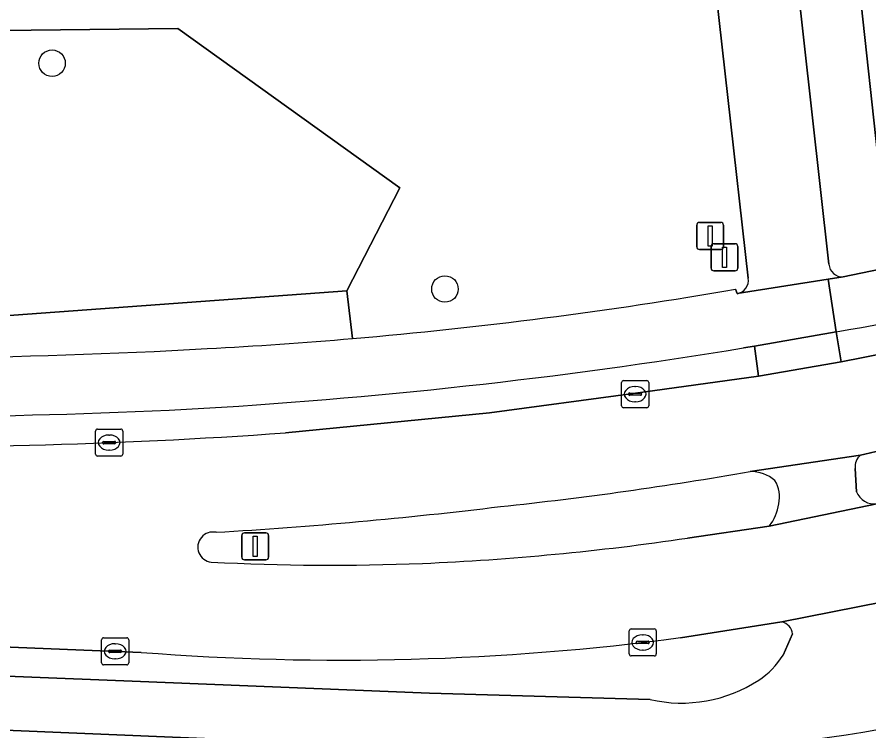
# Model space of a CAD drawing. Extents: x 159817 to 160765, y 380688 to 381638.
# Drawn here: x 160143.96 to 160175.41, y 380831.46 to 380857.84 of the extents above; entities that cross this region are included whole.
import ezdxf

# ---------------------------------------------------------------- set-up
doc = ezdxf.new("R2010")
doc.units = 0
for name, color, linetype in [('IMGEO_Berm_groen', 7, 'Continuous'), ('IMGEO_Berm_open', 7, 'Continuous'), ('IMGEO_Boom', 7, 'Continuous'), ('IMGEO_Fietspad_gesloten', 7, 'Continuous'), ('IMGEO_Fietspad_open', 7, 'Continuous'), ('IMGEO_Groenvoorziening', 7, 'Continuous'), ('IMGEO_Kolk', 7, 'Continuous'), ('IMGEO_Lichtmast', 7, 'Continuous'), ('IMGEO_Rijbaan_lokaal_gesloten', 7, 'Continuous'), ('IMGEO_Verkeersbordpaal', 7, 'Continuous'), ('IMGEO_Verkeerseiland_gesloten', 7, 'Continuous'), ('IMGEO_Voetpad_open', 7, 'Continuous')]:
    doc.layers.add(name, color=color, linetype=linetype)

msp = doc.modelspace()

# ---------------------------------------------------------------- linework, layer by layer
at = {"layer": 'IMGEO_Berm_groen'}
for points in [[(160170.952, 380848.196), (160169.444, 380861.549), (160005.773, 380868.257), (159996.586, 380868.629), (159996.603, 380869.516), (159993.946, 380869.644), (159993.895, 380868.739), (159985.923, 380869.026)], [(160070.071, 380848.524), (160134.742, 380846.157), (160156.14, 380847.719), (160158.085, 380851.531), (160149.892, 380857.411), (160141.219, 380857.313), (160134.865, 380851.138), (160080.604, 380853.22)], [(160141.219, 380857.313), (160149.892, 380857.411), (160158.085, 380851.531), (160156.14, 380847.719), (160156.349, 380845.961)], [(160156.349, 380845.961), (160156.14, 380847.719), (160134.742, 380846.157), (160070.071, 380848.524), (160012.104, 380851.759), (160003.518, 380852.966), (160002.757, 380853.325), (160000, 380854.623), (159994.3, 380857.307)], [(160170.484, 380847.784), (160170.538, 380847.618)]]:
    msp.add_lwpolyline(points, dxfattribs=at)
for centre, radius, start, end in [((160170.449, 380848.119), 0.509, 280.05, 8.7247), ((160142.026, 381012.73), 167.383, 274.9089, 279.78891), ((160142.265, 381009.321), 163.966, 273.04802, 274.92738), ((160139, 381057.53), 212.282, 267.59146, 273.23624)]:
    msp.add_arc(centre, radius, start, end, dxfattribs=at)
at = {"layer": 'IMGEO_Berm_open'}
for points in [[(160174.2, 380846.213), (160174.38, 380845.103), (160176.938, 380845.603), (160182.103, 380846.612)], [(160153.868, 380842.478), (160161.396, 380843.217), (160166.703, 380843.925), (160171.332, 380844.575), (160171.18, 380845.68), (160170.774, 380845.611)], [(160148.549, 380834.366), (160131.344, 380835.06), (160101.272, 380836.242), (160059.921, 380837.918), (160024.863, 380839.289), (160013.174, 380839.819), (159983.877, 380840.951)], [(159998.89, 380839.296), (160013.044, 380838.712), (160036.967, 380837.769), (160075.667, 380836.227), (160108.085, 380834.901), (160148.206, 380833.304), (160159.182, 380832.864), (160167.329, 380832.624)], [(160172.193, 380835.498), (160168.449, 380834.909)], [(160172.236, 380834.257), (160172.588, 380835.048)]]:
    msp.add_lwpolyline(points, dxfattribs=at)
for centre, radius, start, end in [((160143.865, 381024.077), 180.433, 279.67863, 289.22501), ((160139.015, 381039.369), 196.343, 273.26955, 279.30867), ((160139.195, 381065.653), 222.581, 267.6332, 272.83741), ((160139.953, 381033.537), 191.565, 268.50655, 274.16564), ((160172.055, 380834.978), 0.538, 7.4403, 75.1116), ((160155.921, 380929.117), 95.037, 265.55112, 277.5749), ((160169.653, 380835.884), 3.053, 303.4609, 327.7983), ((160168.49, 380837.714), 5.221, 257.1493, 303.0298)]:
    msp.add_arc(centre, radius, start, end, dxfattribs=at)
at = {"layer": 'IMGEO_Boom'}
for centre in [(160145.253, 380856.132), (160159.757, 380847.79)]:
    msp.add_circle(centre, 0.489, dxfattribs=at)
at = {"layer": 'IMGEO_Fietspad_gesloten'}
for points in [[(160177.064, 380848.956), (160177.085, 380848.785), (160176.18, 380848.599), (160174.453, 380848.238), (160173.895, 380848.15), (160174.2, 380846.213)], [(160170.774, 380845.611), (160171.18, 380845.68), (160174.2, 380846.213), (160173.895, 380848.15), (160170.538, 380847.618), (160170.484, 380847.784)], [(160175.094, 380841.65), (160171.026, 380841.048)], [(160174.951, 380840.301), (160174.899, 380841.165)], [(160171.724, 380839.033), (160175.697, 380839.853)], [(160167.329, 380832.624), (160159.182, 380832.864), (160148.206, 380833.304), (160108.085, 380834.901), (160075.667, 380836.227), (160036.967, 380837.769), (160013.044, 380838.712), (159998.89, 380839.296)], [(159986.803, 380836.025), (159999.529, 380837.135), (160003.267, 380837.131), (160012.949, 380836.768), (160031.816, 380835.953), (160069.996, 380834.506), (160100.74, 380833.252), (160127.614, 380832.16), (160158.243, 380830.882), (160165.881, 380830.585)], [(160175.936, 380836.231), (160172.193, 380835.498)], [(160172.588, 380835.048), (160172.236, 380834.257)]]:
    msp.add_lwpolyline(points, dxfattribs=at)
for centre, radius, start, end in [((160143.865, 381024.077), 180.433, 279.67863, 289.22501), ((160142.026, 381012.73), 167.383, 274.9089, 279.78891), ((160142.265, 381009.321), 163.966, 273.04802, 274.92738), ((160139, 381057.53), 212.282, 267.59146, 273.23624), ((160139.015, 381039.369), 196.343, 273.26955, 279.30867), ((160139.195, 381065.653), 222.581, 267.6332, 272.83741), ((160175.444, 380841.227), 0.549, 129.6704, 186.5233), ((160171.037, 380839.657), 1.391, 49.7706, 90.4354), ((160170.92, 380840.108), 1.184, 347.6009, 31.0443), ((160175.603, 380840.542), 0.695, 200.2706, 277.7567), ((160170.44, 380840.072), 1.652, 321.0399, 352.4282), ((160172.055, 380834.978), 0.538, 7.4403, 75.1116), ((160169.653, 380835.884), 3.053, 303.4609, 327.7983), ((160164.885, 380894.022), 63.445, 270.89975, 288.91169), ((160168.49, 380837.714), 5.221, 257.1493, 303.0298)]:
    msp.add_arc(centre, radius, start, end, dxfattribs=at)
at = {"layer": 'IMGEO_Fietspad_open'}
for points in [[(160173.926, 380848.703), (160171.745, 380868.246)], [(160168.811, 380864.208), (160169.293, 380862.879), (160169.444, 380861.549), (160170.952, 380848.196)], [(160170.538, 380847.618), (160173.895, 380848.15), (160174.453, 380848.238)]]:
    msp.add_lwpolyline(points, dxfattribs=at)
msp.add_lwpolyline([(160171.18, 380845.68), (160171.332, 380844.575), (160174.38, 380845.103), (160174.2, 380846.213)], close=True, dxfattribs=at)
for centre, radius, start, end in [((160174.436, 380848.75), 0.512, 185.2565, 271.8962), ((160170.449, 380848.119), 0.509, 280.05, 8.7247)]:
    msp.add_arc(centre, radius, start, end, dxfattribs=at)
at = {"layer": 'IMGEO_Groenvoorziening'}
msp.add_lwpolyline([(160201.021, 380860.178), (160189.446, 380861.371), (160177.651, 380862.545), (160174.663, 380862.523), (160176.18, 380848.599), (160177.085, 380848.785), (160177.064, 380848.956)], dxfattribs=at)
at = {"layer": 'IMGEO_Kolk'}
for p, q in [((160166.276, 380843.479), (160166.276, 380844.331)), ((160166.351, 380844.405), (160167.203, 380844.405)), ((160166.764, 380844.185), (160166.789, 380844.185)), ((160167.277, 380844.331), (160167.277, 380843.479)), ((160166.535, 380843.899), (160166.535, 380843.911)), ((160166.973, 380843.862), (160166.575, 380843.862)), ((160166.578, 380843.948), (160166.976, 380843.948)), ((160167.019, 380843.911), (160167.019, 380843.899)), ((160166.787, 380843.625), (160166.762, 380843.625)), ((160167.203, 380843.405), (160166.351, 380843.405)), ((160146.936, 380842.616), (160147.788, 380842.616)), ((160146.861, 380841.69), (160146.861, 380842.542)), ((160147.349, 380842.396), (160147.374, 380842.396)), ((160147.862, 380842.542), (160147.862, 380841.69)), ((160147.12, 380842.11), (160147.12, 380842.122)), ((160147.558, 380842.073), (160147.16, 380842.073)), ((160147.163, 380842.159), (160147.561, 380842.159)), ((160147.604, 380842.122), (160147.604, 380842.11)), ((160147.372, 380841.836), (160147.347, 380841.836)), ((160147.788, 380841.616), (160146.936, 380841.616)), ((160166.557, 380834.307), (160166.557, 380835.159)), ((160166.632, 380835.233), (160167.484, 380835.233)), ((160167.558, 380835.159), (160167.558, 380834.307)), ((160147.083, 380833.979), (160147.083, 380834.831)), ((160147.158, 380834.905), (160148.01, 380834.905)), ((160148.084, 380834.831), (160148.084, 380833.979)), ((160166.816, 380834.727), (160166.816, 380834.739)), ((160166.859, 380834.776), (160167.257, 380834.776)), ((160167.045, 380835.013), (160167.07, 380835.013)), ((160167.3, 380834.739), (160167.3, 380834.727)), ((160147.385, 380834.448), (160147.783, 380834.448)), ((160147.571, 380834.685), (160147.596, 380834.685)), ((160167.254, 380834.69), (160166.856, 380834.69)), ((160167.068, 380834.453), (160167.043, 380834.453)), ((160147.342, 380834.399), (160147.342, 380834.411)), ((160147.78, 380834.362), (160147.382, 380834.362)), ((160147.594, 380834.125), (160147.569, 380834.125)), ((160147.826, 380834.411), (160147.826, 380834.399)), ((160167.484, 380834.233), (160166.632, 380834.233)), ((160148.01, 380833.905), (160147.158, 380833.905))]:
    msp.add_line(p, q, dxfattribs=at)
for points in [[(160166.276, 380843.479), (160166.276, 380844.331)], [(160166.351, 380844.405), (160167.203, 380844.405)], [(160167.277, 380844.331), (160167.277, 380843.479)], [(160167.203, 380843.405), (160166.351, 380843.405)], [(160146.936, 380842.616), (160147.788, 380842.616)], [(160146.861, 380841.69), (160146.861, 380842.542)], [(160147.862, 380842.542), (160147.862, 380841.69)], [(160147.788, 380841.616), (160146.936, 380841.616)], [(160166.557, 380834.307), (160166.557, 380835.159)], [(160166.632, 380835.233), (160167.484, 380835.233)], [(160167.558, 380835.159), (160167.558, 380834.307)], [(160147.083, 380833.979), (160147.083, 380834.831)], [(160147.158, 380834.905), (160148.01, 380834.905)], [(160148.084, 380834.831), (160148.084, 380833.979)], [(160167.484, 380834.233), (160166.632, 380834.233)], [(160148.01, 380833.905), (160147.158, 380833.905)]]:
    msp.add_lwpolyline(points, dxfattribs=at)
for centre, radius, start, end in [((160166.353, 380844.329), 0.0765, 91.552, 178.448), ((160166.353, 380844.329), 0.0765, 91.552, 178.448), ((160167.201, 380844.329), 0.0765, 1.552, 88.448), ((160167.201, 380844.329), 0.0765, 1.552, 88.448), ((160166.575, 380843.908), 0.0403, 85.8775, 175.7526), ((160166.572, 380843.898), 0.0366, 178.938, 274.7102), ((160166.976, 380843.905), 0.043, 264.8664, 352.4533), ((160166.98, 380843.91), 0.0386, 1.7309, 96.639), ((160166.353, 380843.481), 0.0765, 181.552, 268.448), ((160166.353, 380843.481), 0.0765, 181.552, 268.448), ((160167.201, 380843.481), 0.0765, 271.552, 358.448), ((160167.201, 380843.481), 0.0765, 271.552, 358.448), ((160146.938, 380842.54), 0.0765, 91.552, 178.448), ((160146.938, 380842.54), 0.0765, 91.552, 178.448), ((160147.786, 380842.54), 0.0765, 1.552, 88.448), ((160147.786, 380842.54), 0.0765, 1.552, 88.448), ((160147.16, 380842.119), 0.0403, 85.8775, 175.7526), ((160147.157, 380842.109), 0.0366, 178.938, 274.7102), ((160147.561, 380842.116), 0.043, 264.8664, 352.4533), ((160147.565, 380842.121), 0.0386, 1.7309, 96.639), ((160146.938, 380841.692), 0.0765, 181.552, 268.448), ((160146.938, 380841.692), 0.0765, 181.552, 268.448), ((160147.786, 380841.692), 0.0765, 271.552, 358.448), ((160147.786, 380841.692), 0.0765, 271.552, 358.448), ((160166.634, 380835.157), 0.0765, 91.552, 178.448), ((160166.634, 380835.157), 0.0765, 91.552, 178.448), ((160167.482, 380835.157), 0.0765, 1.552, 88.448), ((160167.482, 380835.157), 0.0765, 1.552, 88.448), ((160147.16, 380834.829), 0.0765, 91.552, 178.448), ((160147.16, 380834.829), 0.0765, 91.552, 178.448), ((160148.008, 380834.829), 0.0765, 1.552, 88.448), ((160148.008, 380834.829), 0.0765, 1.552, 88.448), ((160166.856, 380834.736), 0.0403, 85.8775, 175.7526), ((160167.261, 380834.738), 0.0386, 1.7309, 96.639), ((160147.382, 380834.408), 0.0403, 85.8775, 175.7526), ((160147.787, 380834.41), 0.0386, 1.7309, 96.639), ((160166.853, 380834.726), 0.0366, 178.938, 274.7102), ((160167.257, 380834.733), 0.043, 264.8664, 352.4533), ((160147.379, 380834.398), 0.0366, 178.938, 274.7102), ((160147.783, 380834.405), 0.043, 264.8664, 352.4533), ((160166.634, 380834.309), 0.0765, 181.552, 268.448), ((160166.634, 380834.309), 0.0765, 181.552, 268.448), ((160167.482, 380834.309), 0.0765, 271.552, 358.448), ((160167.482, 380834.309), 0.0765, 271.552, 358.448), ((160147.16, 380833.981), 0.0765, 181.552, 268.448), ((160147.16, 380833.981), 0.0765, 181.552, 268.448), ((160148.008, 380833.981), 0.0765, 271.552, 358.448), ((160148.008, 380833.981), 0.0765, 271.552, 358.448)]:
    msp.add_arc(centre, radius, start, end, dxfattribs=at)
for centre, major_axis, ratio, start_param, end_param in [((160166.763, 380843.905), (-0.387, 0.002), 0.722429, 4.712389, 7.853982), ((160166.788, 380843.905), (-0.39, 0.002), 0.717154, 1.570796, 4.712389), ((160147.348, 380842.116), (-0.387, 0.002), 0.722429, 4.712389, 7.853982), ((160147.373, 380842.116), (-0.39, 0.002), 0.717154, 1.570796, 4.712389), ((160167.044, 380834.733), (-0.387, 0.002), 0.722429, 4.712389, 7.853982), ((160167.069, 380834.733), (-0.39, 0.002), 0.717154, 1.570796, 4.712389), ((160147.57, 380834.405), (-0.387, 0.002), 0.722429, 4.712389, 7.853982), ((160147.595, 380834.405), (-0.39, 0.002), 0.717154, 1.570796, 4.712389)]:
    msp.add_ellipse(centre, major_axis=major_axis, ratio=ratio, start_param=start_param, end_param=end_param, dxfattribs=at)
at = {"layer": 'IMGEO_Lichtmast'}
for p, q in [((160152.255, 380837.883), (160152.255, 380838.683)), ((160152.255, 380838.683), (160152.255, 380837.883)), ((160152.355, 380838.783), (160153.145, 380838.783)), ((160153.145, 380838.783), (160152.355, 380838.783)), ((160153.245, 380838.683), (160153.245, 380837.883)), ((160153.245, 380837.883), (160153.245, 380838.683)), ((160153.145, 380837.783), (160152.355, 380837.783)), ((160152.355, 380837.783), (160153.145, 380837.783))]:
    msp.add_line(p, q, dxfattribs=at)
msp.add_lwpolyline([(160152.675, 380838.658), (160152.825, 380838.658), (160152.825, 380837.908), (160152.675, 380837.908), (160152.675, 380838.658)], dxfattribs=at)
for centre, start, end in [((160152.355, 380838.683), 90, 180), ((160152.355, 380838.683), 90, 180), ((160153.145, 380838.683), 0, 90), ((160153.145, 380838.683), 360, 90), ((160152.355, 380837.883), 180, 270), ((160152.355, 380837.883), 180, 270), ((160153.145, 380837.883), 270, 0), ((160153.145, 380837.883), 270, 0)]:
    msp.add_arc(centre, 0.1, start, end, dxfattribs=at)
at = {"layer": 'IMGEO_Rijbaan_lokaal_gesloten'}
for points in [[(160182.103, 380846.612), (160176.938, 380845.603), (160174.38, 380845.103), (160171.332, 380844.575), (160166.703, 380843.925), (160161.396, 380843.217), (160153.868, 380842.478)], [(160004.905, 380844.151), (159984.013, 380845.785), (159980.681, 380846.05), (159977.667, 380846.29), (159968.895, 380845.483), (159968.675, 380843.958), (159983.987, 380843.703), (159983.837, 380840.953), (159983.877, 380840.951), (160013.174, 380839.819), (160024.863, 380839.289), (160059.921, 380837.918), (160101.272, 380836.242), (160131.344, 380835.06), (160148.549, 380834.366)], [(160175.094, 380841.65), (160175.252, 380841.689), (160175.671, 380841.793), (160177.794, 380842.222)], [(160171.026, 380841.048), (160175.094, 380841.65)], [(160178.304, 380840.463), (160176.117, 380839.988), (160175.92, 380839.899), (160175.697, 380839.853), (160171.724, 380839.033), (160168.71, 380838.588)], [(160168.449, 380834.909), (160172.193, 380835.498), (160175.936, 380836.231)]]:
    msp.add_lwpolyline(points, dxfattribs=at)
for centre, radius, start, end in [((160139.953, 381033.537), 191.565, 268.50655, 274.16564), ((160147.743, 380973.242), 134.228, 276.01377, 279.98884), ((160141.164, 381009.373), 170.872, 273.40327, 276.93834), ((160151.192, 380838.255), 0.559, 78.0448, 263.6207), ((160154.964, 380930.874), 93.304, 272.43221, 278.47166), ((160155.528, 380924.411), 86.823, 267.0966, 272.24179), ((160155.921, 380929.117), 95.037, 265.55112, 277.5749)]:
    msp.add_arc(centre, radius, start, end, dxfattribs=at)
at = {"layer": 'IMGEO_Verkeersbordpaal'}
for p, q in [((160169.048, 380849.351), (160169.048, 380850.151)), ((160169.048, 380850.151), (160169.048, 380849.351)), ((160169.148, 380850.251), (160169.938, 380850.251)), ((160169.938, 380850.251), (160169.148, 380850.251)), ((160170.038, 380850.151), (160170.038, 380849.351)), ((160170.038, 380849.351), (160170.038, 380850.151)), ((160169.938, 380849.251), (160169.148, 380849.251)), ((160169.148, 380849.251), (160169.938, 380849.251)), ((160169.578, 380848.561), (160169.578, 380849.361)), ((160169.578, 380849.361), (160169.578, 380848.561)), ((160169.678, 380849.461), (160170.468, 380849.461)), ((160170.468, 380849.461), (160169.678, 380849.461)), ((160170.568, 380849.361), (160170.568, 380848.561)), ((160170.568, 380848.561), (160170.568, 380849.361)), ((160170.468, 380848.461), (160169.678, 380848.461)), ((160169.678, 380848.461), (160170.468, 380848.461))]:
    msp.add_line(p, q, dxfattribs=at)
for points in [[(160169.468, 380850.126), (160169.618, 380850.126), (160169.618, 380849.376), (160169.468, 380849.376), (160169.468, 380850.126)], [(160169.998, 380849.336), (160170.148, 380849.336), (160170.148, 380848.586), (160169.998, 380848.586), (160169.998, 380849.336)]]:
    msp.add_lwpolyline(points, dxfattribs=at)
for centre, start, end in [((160169.148, 380850.151), 90, 180), ((160169.148, 380850.151), 90, 180), ((160169.938, 380850.151), 0, 90), ((160169.938, 380850.151), 360, 90), ((160169.148, 380849.351), 180, 270), ((160169.148, 380849.351), 180, 270), ((160169.678, 380849.361), 90, 180), ((160169.678, 380849.361), 90, 180), ((160169.938, 380849.351), 270, 0), ((160169.938, 380849.351), 270, 0), ((160170.468, 380849.361), 0, 90), ((160170.468, 380849.361), 360, 90), ((160169.678, 380848.561), 180, 270), ((160169.678, 380848.561), 180, 270), ((160170.468, 380848.561), 270, 0), ((160170.468, 380848.561), 270, 0)]:
    msp.add_arc(centre, 0.1, start, end, dxfattribs=at)
at = {"layer": 'IMGEO_Verkeerseiland_gesloten'}
for points in [[(160175.671, 380841.793), (160175.252, 380841.689), (160175.094, 380841.65)], [(160174.899, 380841.165), (160174.951, 380840.301)], [(160168.71, 380838.588), (160171.724, 380839.033)]]:
    msp.add_lwpolyline(points, dxfattribs=at)
for centre, radius, start, end in [((160175.444, 380841.227), 0.549, 129.6704, 186.5233), ((160147.743, 380973.242), 134.228, 276.01377, 279.98884), ((160171.037, 380839.657), 1.391, 49.7706, 90.4354), ((160170.92, 380840.108), 1.184, 347.6009, 31.0443), ((160175.603, 380840.542), 0.695, 200.2706, 277.7567), ((160170.44, 380840.072), 1.652, 321.0399, 352.4282), ((160141.164, 381009.373), 170.872, 273.40327, 276.93834), ((160151.192, 380838.255), 0.559, 78.0448, 263.6207), ((160154.964, 380930.874), 93.304, 272.43221, 278.47166), ((160155.528, 380924.411), 86.823, 267.0966, 272.24179)]:
    msp.add_arc(centre, radius, start, end, dxfattribs=at)
at = {"layer": 'IMGEO_Voetpad_open'}
for points in [[(160174.453, 380848.238), (160176.18, 380848.599), (160174.663, 380862.523), (160177.651, 380862.545), (160177.895, 380867.387), (160178.123, 380871.925), (160178.193, 380873.311), (160178.709, 380883.576), (160178.469, 380883.613), (160178.549, 380884.079), (160184.414, 380918.229)], [(160171.745, 380868.246), (160173.926, 380848.703)], [(160165.881, 380830.585), (160158.243, 380830.882), (160127.614, 380832.16), (160100.74, 380833.252), (160069.996, 380834.506), (160031.816, 380835.953), (160012.949, 380836.768), (160003.267, 380837.131), (159999.529, 380837.135), (159986.803, 380836.025)]]:
    msp.add_lwpolyline(points, dxfattribs=at)
for centre, radius, start, end in [((160174.436, 380848.75), 0.512, 185.2565, 271.8962), ((160164.885, 380894.022), 63.445, 270.89975, 288.91169)]:
    msp.add_arc(centre, radius, start, end, dxfattribs=at)

doc.saveas('drawing.dxf')
